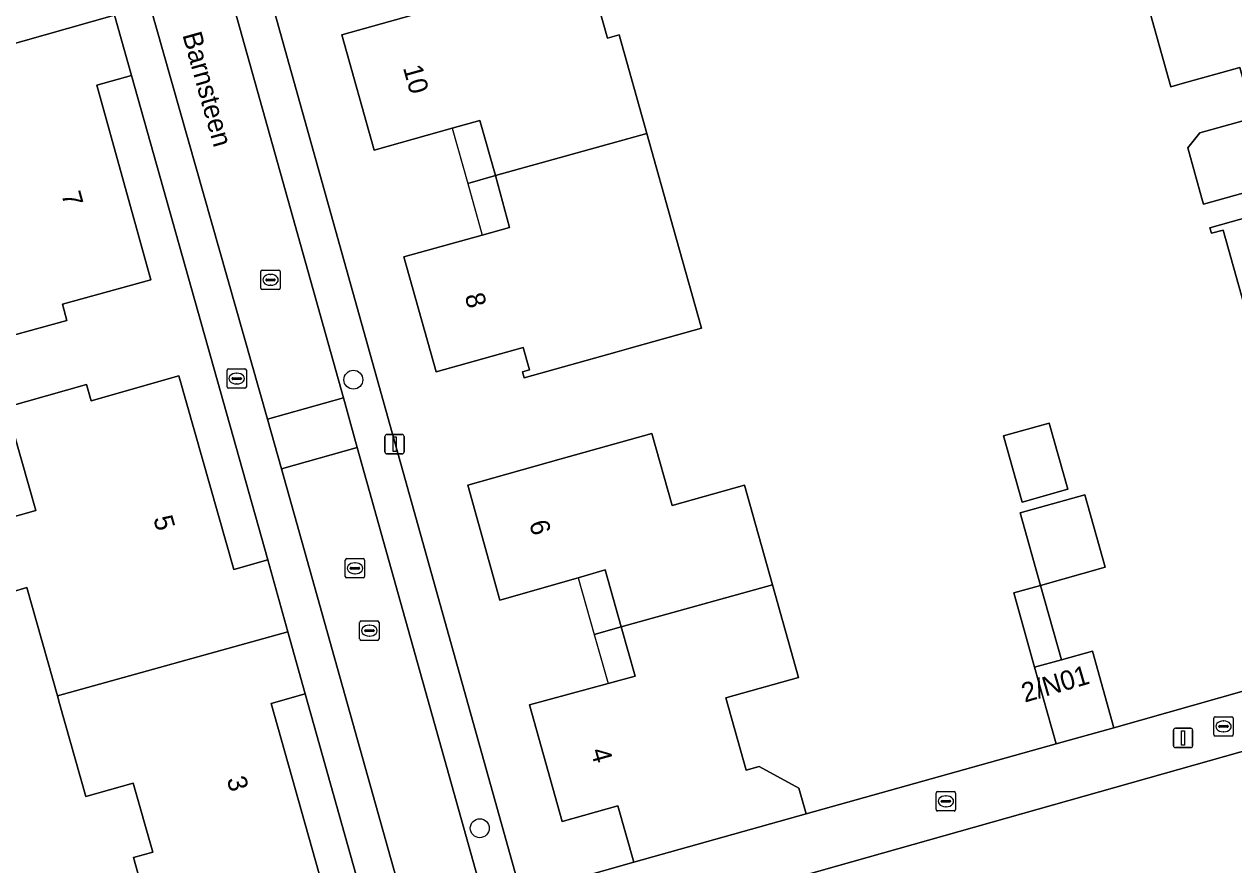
# Model space of a CAD drawing. Extents: x 159626 to 160723, y 388173 to 389416.
# Drawn here: x 159909.6 to 159972.1, y 388384.4 to 388427.9 of the extents above; entities that cross this region are included whole.
import ezdxf

# ---------------------------------------------------------------- set-up
doc = ezdxf.new("R2010")
doc.units = 0
for name, color, linetype in [('IMGEO_Boom', 7, 'Continuous'), ('IMGEO_Brandkraan', 7, 'Continuous'), ('IMGEO_Erf', 7, 'Continuous'), ('IMGEO_Kolk', 7, 'Continuous'), ('IMGEO_Lichtmast', 7, 'Continuous'), ('IMGEO_Muur', 7, 'Continuous'), ('IMGEO_Openbare_ruimte_label', 7, 'Continuous'), ('IMGEO_Pand', 7, 'Continuous'), ('IMGEO_Pand_nummerreeks', 7, 'Continuous'), ('IMGEO_Pand_overbouw', 7, 'Continuous'), ('IMGEO_Rijbaan_lokaal_open', 7, 'Continuous'), ('IMGEO_Rioolput', 7, 'Continuous'), ('IMGEO_Voetpad_open', 7, 'Continuous')]:
    doc.layers.add(name, color=color, linetype=linetype)

msp = doc.modelspace()

# ---------------------------------------------------------------- linework, layer by layer
at = {"layer": 'IMGEO_Boom'}
for centre in [(159926.59, 388409.52), (159933.122, 388386.335)]:
    msp.add_circle(centre, 0.489, dxfattribs=at)
at = {"layer": 'IMGEO_Brandkraan'}
for p, q in [((159920.06, 388409.152), (159920.06, 388410.004)), ((159920.135, 388410.078), (159920.987, 388410.078)), ((159920.548, 388409.858), (159920.573, 388409.858)), ((159921.061, 388410.004), (159921.061, 388409.152)), ((159920.319, 388409.572), (159920.319, 388409.584)), ((159920.757, 388409.535), (159920.359, 388409.535)), ((159920.362, 388409.621), (159920.76, 388409.621)), ((159920.571, 388409.298), (159920.546, 388409.298)), ((159920.803, 388409.584), (159920.803, 388409.572)), ((159920.987, 388409.078), (159920.135, 388409.078))]:
    msp.add_line(p, q, dxfattribs=at)
for points in [[(159920.06, 388409.152), (159920.06, 388410.004)], [(159920.135, 388410.078), (159920.987, 388410.078)], [(159921.061, 388410.004), (159921.061, 388409.152)], [(159920.987, 388409.078), (159920.135, 388409.078)]]:
    msp.add_lwpolyline(points, dxfattribs=at)
for centre, radius, start, end in [((159920.137, 388410.002), 0.0765, 91.55205, 178.44795), ((159920.137, 388410.002), 0.0765, 91.55205, 178.44795), ((159920.985, 388410.002), 0.0765, 1.55205, 88.44795), ((159920.985, 388410.002), 0.0765, 1.55205, 88.44795), ((159920.359, 388409.581), 0.0403, 85.87752, 175.75265), ((159920.356, 388409.571), 0.0366, 178.93798, 274.71019), ((159920.76, 388409.578), 0.043, 264.86636, 352.45326), ((159920.764, 388409.583), 0.0386, 1.73085, 96.63898), ((159920.137, 388409.154), 0.0765, 181.55205, 268.44795), ((159920.137, 388409.154), 0.0765, 181.55205, 268.44795), ((159920.985, 388409.154), 0.0765, 271.55205, 358.44795), ((159920.985, 388409.154), 0.0765, 271.55205, 358.44795)]:
    msp.add_arc(centre, radius, start, end, dxfattribs=at)
for centre, major_axis, ratio, start_param, end_param in [((159920.547, 388409.578), (-0.387, 0.002), 0.722429, 4.712389, 7.853982), ((159920.572, 388409.578), (-0.39, 0.002), 0.717154, 1.570796, 4.712389)]:
    msp.add_ellipse(centre, major_axis=major_axis, ratio=ratio, start_param=start_param, end_param=end_param, dxfattribs=at)
at = {"layer": 'IMGEO_Erf'}
for points in [[(159916.277, 388450.838), (159935.271, 388382.932), (159941.079, 388384.587), (159940.267, 388387.486), (159937.378, 388386.677), (159935.698, 388392.72), (159939.752, 388393.811), (159941.154, 388394.188), (159940.435, 388396.741), (159939.612, 388399.687), (159938.206, 388399.286), (159934.156, 388398.131), (159932.509, 388404.077), (159937.324, 388405.426), (159942.018, 388406.742), (159943.063, 388403.012), (159946.813, 388404.062), (159948.255, 388398.92), (159949.596, 388394.132), (159945.847, 388393.082), (159946.895, 388389.342), (159947.568, 388389.531), (159949.607, 388388.405), (159949.986, 388387.082), (159962.913, 388390.696), (159961.802, 388394.653), (159960.723, 388398.495), (159962.111, 388398.884), (159963.19, 388395.042), (159964.794, 388395.492), (159965.904, 388391.534), (159981.005, 388395.808)], [(159907.899, 388402.113), (159910.169, 388402.757), (159908.658, 388408.104), (159912.801, 388409.274), (159913.036, 388408.435), (159917.574, 388409.716), (159920.407, 388399.701), (159922.161, 388400.207), (159915.114, 388425.237), (159913.334, 388424.743), (159916.113, 388414.689), (159911.555, 388413.428), (159911.787, 388412.585), (159907.625, 388411.435)], [(159973.158, 388411.476), (159971.539, 388417.255), (159970.942, 388417.088), (159970.861, 388417.377), (159981.839, 388420.451)], [(159916.73, 388379.469), (159915.219, 388384.816), (159916.22, 388385.099), (159915.213, 388388.663), (159912.766, 388387.972), (159911.406, 388392.784), (159911.293, 388393.185), (159909.714, 388398.771), (159908.907, 388398.543)], [(160000, 388375.527), (159994.177, 388396.414), (159947.477, 388383.221), (159948.468, 388379.677), (159942.873, 388378.114), (159941.881, 388381.657), (159936.09, 388380.029), (159943.86, 388352.486)], [(159927.612, 388380.783), (159924.091, 388393.285), (159922.337, 388392.779), (159925.165, 388382.759)]]:
    msp.add_lwpolyline(points, dxfattribs=at)
for points in [[(159966.063, 388434.591), (159969.816, 388435.638), (159968.774, 388439.373), (159973.477, 388440.685), (159978.293, 388442.029), (159979.953, 388436.084), (159975.911, 388434.949), (159974.573, 388434.573), (159975.412, 388431.587), (159976.124, 388429.05), (159977.462, 388429.424), (159981.506, 388430.56), (159983.166, 388424.622), (159980.854, 388423.977), (159981.502, 388421.656), (159970.522, 388418.591), (159970.441, 388418.88), (159969.717, 388421.506), (159970.345, 388422.28), (159973.132, 388423.06), (159972.415, 388425.659), (159969.426, 388424.823), (159968.836, 388424.658), (159967.511, 388429.404)], [(159944.586, 388412.181), (159940.825, 388411.127), (159940.228, 388410.96), (159935.413, 388409.611), (159935.326, 388409.919), (159935.701, 388410.024), (159935.374, 388411.188), (159930.877, 388409.928), (159929.204, 388415.865), (159933.248, 388416.994), (159934.665, 388417.39), (159933.929, 388420.066), (159933.132, 388422.921), (159931.704, 388422.522), (159927.659, 388421.391), (159925.998, 388427.347), (159929.628, 388428.366), (159929.102, 388430.244), (159933.915, 388431.6), (159938.144, 388432.791), (159939.72, 388427.166), (159940.336, 388427.339), (159941.763, 388422.253), (159943.126, 388417.393)], [(159962.555, 388407.276), (159963.515, 388403.857), (159961.16, 388403.196), (159960.2, 388406.615)], [(159962.111, 388398.884), (159961.057, 388402.639), (159964.397, 388403.577), (159965.452, 388399.822)]]:
    msp.add_lwpolyline(points, close=True, dxfattribs=at)
at = {"layer": 'IMGEO_Kolk'}
for p, q in [((159921.807, 388414.254), (159921.807, 388415.106)), ((159921.882, 388415.18), (159922.734, 388415.18)), ((159922.295, 388414.96), (159922.32, 388414.96)), ((159922.808, 388415.106), (159922.808, 388414.254)), ((159922.066, 388414.674), (159922.066, 388414.686)), ((159922.504, 388414.637), (159922.106, 388414.637)), ((159922.109, 388414.723), (159922.507, 388414.723)), ((159922.318, 388414.4), (159922.293, 388414.4)), ((159922.55, 388414.686), (159922.55, 388414.674)), ((159922.734, 388414.18), (159921.882, 388414.18)), ((159926.915, 388396.122), (159926.915, 388396.974)), ((159926.99, 388397.048), (159927.842, 388397.048)), ((159927.403, 388396.828), (159927.428, 388396.828)), ((159927.916, 388396.974), (159927.916, 388396.122)), ((159927.174, 388396.542), (159927.174, 388396.554)), ((159927.612, 388396.505), (159927.214, 388396.505)), ((159927.217, 388396.591), (159927.615, 388396.591)), ((159927.426, 388396.268), (159927.401, 388396.268)), ((159927.658, 388396.554), (159927.658, 388396.542)), ((159927.842, 388396.048), (159926.99, 388396.048)), ((159971.065, 388391.175), (159971.065, 388392.027)), ((159971.14, 388392.101), (159971.992, 388392.101)), ((159971.553, 388391.881), (159971.578, 388391.881)), ((159972.066, 388392.027), (159972.066, 388391.175)), ((159971.992, 388391.101), (159971.14, 388391.101)), ((159971.324, 388391.595), (159971.324, 388391.607)), ((159971.762, 388391.558), (159971.364, 388391.558)), ((159971.367, 388391.644), (159971.765, 388391.644)), ((159971.576, 388391.321), (159971.551, 388391.321)), ((159971.808, 388391.607), (159971.808, 388391.595)), ((159956.715, 388387.301), (159956.715, 388388.153)), ((159956.79, 388388.227), (159957.642, 388388.227)), ((159957.203, 388388.007), (159957.228, 388388.007)), ((159957.716, 388388.153), (159957.716, 388387.301)), ((159956.974, 388387.721), (159956.974, 388387.733)), ((159957.412, 388387.684), (159957.014, 388387.684)), ((159957.017, 388387.77), (159957.415, 388387.77)), ((159957.226, 388387.447), (159957.201, 388387.447)), ((159957.458, 388387.733), (159957.458, 388387.721)), ((159957.642, 388387.227), (159956.79, 388387.227))]:
    msp.add_line(p, q, dxfattribs=at)
for points in [[(159921.807, 388414.254), (159921.807, 388415.106)], [(159921.882, 388415.18), (159922.734, 388415.18)], [(159922.808, 388415.106), (159922.808, 388414.254)], [(159922.734, 388414.18), (159921.882, 388414.18)], [(159926.915, 388396.122), (159926.915, 388396.974)], [(159926.99, 388397.048), (159927.842, 388397.048)], [(159927.916, 388396.974), (159927.916, 388396.122)], [(159927.842, 388396.048), (159926.99, 388396.048)], [(159971.065, 388391.175), (159971.065, 388392.027)], [(159971.14, 388392.101), (159971.992, 388392.101)], [(159972.066, 388392.027), (159972.066, 388391.175)], [(159971.992, 388391.101), (159971.14, 388391.101)], [(159956.715, 388387.301), (159956.715, 388388.153)], [(159956.79, 388388.227), (159957.642, 388388.227)], [(159957.716, 388388.153), (159957.716, 388387.301)], [(159957.642, 388387.227), (159956.79, 388387.227)]]:
    msp.add_lwpolyline(points, dxfattribs=at)
for centre, radius, start, end in [((159921.884, 388415.104), 0.0765, 91.55205, 178.44795), ((159921.884, 388415.104), 0.0765, 91.55205, 178.44795), ((159922.732, 388415.104), 0.0765, 1.55205, 88.44795), ((159922.732, 388415.104), 0.0765, 1.55205, 88.44795), ((159921.884, 388414.256), 0.0765, 181.55205, 268.44795), ((159921.884, 388414.256), 0.0765, 181.55205, 268.44795), ((159922.106, 388414.683), 0.0403, 85.87752, 175.75265), ((159922.103, 388414.673), 0.0366, 178.93798, 274.71019), ((159922.507, 388414.68), 0.043, 264.86636, 352.45326), ((159922.511, 388414.685), 0.0386, 1.73085, 96.63898), ((159922.732, 388414.256), 0.0765, 271.55205, 358.44795), ((159922.732, 388414.256), 0.0765, 271.55205, 358.44795), ((159926.992, 388396.972), 0.0765, 91.55205, 178.44795), ((159926.992, 388396.972), 0.0765, 91.55205, 178.44795), ((159927.84, 388396.972), 0.0765, 1.55205, 88.44795), ((159927.84, 388396.972), 0.0765, 1.55205, 88.44795), ((159926.992, 388396.124), 0.0765, 181.55205, 268.44795), ((159926.992, 388396.124), 0.0765, 181.55205, 268.44795), ((159927.214, 388396.551), 0.0403, 85.87752, 175.75265), ((159927.211, 388396.541), 0.0366, 178.93798, 274.71019), ((159927.615, 388396.548), 0.043, 264.86636, 352.45326), ((159927.619, 388396.553), 0.0386, 1.73085, 96.63898), ((159927.84, 388396.124), 0.0765, 271.55205, 358.44795), ((159927.84, 388396.124), 0.0765, 271.55205, 358.44795), ((159971.142, 388392.025), 0.0765, 91.55205, 178.44795), ((159971.142, 388392.025), 0.0765, 91.55205, 178.44795), ((159971.99, 388392.025), 0.0765, 1.55205, 88.44795), ((159971.99, 388392.025), 0.0765, 1.55205, 88.44795), ((159971.142, 388391.177), 0.0765, 181.55205, 268.44795), ((159971.142, 388391.177), 0.0765, 181.55205, 268.44795), ((159971.364, 388391.604), 0.0403, 85.87752, 175.75265), ((159971.361, 388391.594), 0.0366, 178.93798, 274.71019), ((159971.765, 388391.601), 0.043, 264.86636, 352.45326), ((159971.769, 388391.606), 0.0386, 1.73085, 96.63898), ((159971.99, 388391.177), 0.0765, 271.55205, 358.44795), ((159971.99, 388391.177), 0.0765, 271.55205, 358.44795), ((159956.792, 388388.151), 0.0765, 91.55205, 178.44795), ((159956.792, 388388.151), 0.0765, 91.55205, 178.44795), ((159957.64, 388388.151), 0.0765, 1.55205, 88.44795), ((159957.64, 388388.151), 0.0765, 1.55205, 88.44795), ((159957.014, 388387.73), 0.0403, 85.87752, 175.75265), ((159957.011, 388387.72), 0.0366, 178.93798, 274.71019), ((159957.415, 388387.727), 0.043, 264.86636, 352.45326), ((159957.419, 388387.732), 0.0386, 1.73085, 96.63898), ((159956.792, 388387.303), 0.0765, 181.55205, 268.44795), ((159956.792, 388387.303), 0.0765, 181.55205, 268.44795), ((159957.64, 388387.303), 0.0765, 271.55205, 358.44795), ((159957.64, 388387.303), 0.0765, 271.55205, 358.44795)]:
    msp.add_arc(centre, radius, start, end, dxfattribs=at)
for centre, major_axis, ratio, start_param, end_param in [((159922.294, 388414.68), (-0.387, 0.002), 0.722429, 4.712389, 7.853982), ((159922.319, 388414.68), (-0.39, 0.002), 0.717154, 1.570796, 4.712389), ((159927.402, 388396.548), (-0.387, 0.002), 0.722429, 4.712389, 7.853982), ((159927.427, 388396.548), (-0.39, 0.002), 0.717154, 1.570796, 4.712389), ((159971.552, 388391.601), (-0.387, 0.002), 0.722429, 4.712389, 7.853982), ((159971.577, 388391.601), (-0.39, 0.002), 0.717154, 1.570796, 4.712389), ((159957.202, 388387.727), (-0.387, 0.002), 0.722429, 4.712389, 7.853982), ((159957.227, 388387.727), (-0.39, 0.002), 0.717154, 1.570796, 4.712389)]:
    msp.add_ellipse(centre, major_axis=major_axis, ratio=ratio, start_param=start_param, end_param=end_param, dxfattribs=at)
at = {"layer": 'IMGEO_Lichtmast'}
for p, q in [((159928.224, 388405.787), (159928.224, 388406.587)), ((159928.224, 388406.587), (159928.224, 388405.787)), ((159928.324, 388406.687), (159929.114, 388406.687)), ((159929.114, 388406.687), (159928.324, 388406.687)), ((159929.214, 388406.587), (159929.214, 388405.787)), ((159929.214, 388405.787), (159929.214, 388406.587)), ((159929.114, 388405.687), (159928.324, 388405.687)), ((159928.324, 388405.687), (159929.114, 388405.687)), ((159968.978, 388390.603), (159968.978, 388391.403)), ((159968.978, 388391.403), (159968.978, 388390.603)), ((159969.078, 388391.503), (159969.868, 388391.503)), ((159969.868, 388391.503), (159969.078, 388391.503)), ((159969.968, 388391.403), (159969.968, 388390.603)), ((159969.968, 388390.603), (159969.968, 388391.403)), ((159969.868, 388390.503), (159969.078, 388390.503)), ((159969.078, 388390.503), (159969.868, 388390.503))]:
    msp.add_line(p, q, dxfattribs=at)
for points in [[(159928.644, 388406.562), (159928.794, 388406.562), (159928.794, 388405.812), (159928.644, 388405.812), (159928.644, 388406.562)], [(159969.398, 388391.378), (159969.548, 388391.378), (159969.548, 388390.628), (159969.398, 388390.628), (159969.398, 388391.378)]]:
    msp.add_lwpolyline(points, dxfattribs=at)
for centre, start, end in [((159928.324, 388406.587), 90, 180), ((159928.324, 388406.587), 90, 180), ((159929.114, 388406.587), 0, 90), ((159929.114, 388406.587), 360, 90), ((159928.324, 388405.787), 180, 270), ((159928.324, 388405.787), 180, 270), ((159929.114, 388405.787), 270, 0), ((159929.114, 388405.787), 270, 0), ((159969.078, 388391.403), 90, 180), ((159969.078, 388391.403), 90, 180), ((159969.868, 388391.403), 0, 90), ((159969.868, 388391.403), 360, 90), ((159969.078, 388390.603), 180, 270), ((159969.078, 388390.603), 180, 270), ((159969.868, 388390.603), 270, 0), ((159969.868, 388390.603), 270, 0)]:
    msp.add_arc(centre, 0.1, start, end, dxfattribs=at)
at = {"layer": 'IMGEO_Muur'}
for points in [[(159965.904, 388391.534), (159981.005, 388395.808)], [(159949.986, 388387.082), (159962.913, 388390.696)]]:
    msp.add_lwpolyline(points, dxfattribs=at)
at = {"layer": 'IMGEO_Pand'}
for points in [[(159908.605, 388441.762), (159905.258, 388440.837), (159905.026, 388441.68), (159900.207, 388440.348), (159899.684, 388440.203), (159901.173, 388434.822), (159902.169, 388435.099), (159903.16, 388431.519), (159900.693, 388430.838), (159901.229, 388428.903), (159898.994, 388428.286), (159899.745, 388425.573), (159899.958, 388424.803), (159902.193, 388425.421), (159902.314, 388424.985), (159914.24, 388428.359), (159913.167, 388432.19), (159911.387, 388431.698)], [(159940.336, 388427.339), (159939.72, 388427.166), (159938.144, 388432.791), (159933.915, 388431.6), (159929.102, 388430.244), (159929.628, 388428.366), (159925.998, 388427.347), (159927.659, 388421.391), (159931.704, 388422.522), (159933.132, 388422.921), (159933.929, 388420.066), (159941.763, 388422.253)], [(159981.506, 388430.56), (159977.462, 388429.424), (159976.124, 388429.05), (159975.412, 388431.587), (159967.511, 388429.404), (159968.836, 388424.658), (159969.426, 388424.823), (159972.415, 388425.659), (159973.132, 388423.06), (159970.345, 388422.28), (159969.717, 388421.506), (159970.441, 388418.88), (159970.522, 388418.591), (159981.502, 388421.656), (159980.854, 388423.977), (159983.166, 388424.622)], [(159914.24, 388428.359), (159902.314, 388424.985), (159903.694, 388419.993), (159906.152, 388420.672), (159907.143, 388417.093), (159906.137, 388416.815), (159907.625, 388411.435), (159911.787, 388412.585), (159911.555, 388413.428), (159916.113, 388414.689), (159913.334, 388424.743), (159915.114, 388425.237)], [(159943.126, 388417.393), (159941.763, 388422.253), (159933.929, 388420.066), (159934.665, 388417.39), (159933.248, 388416.994), (159929.204, 388415.865), (159930.877, 388409.928), (159935.374, 388411.188), (159935.701, 388410.024), (159935.326, 388409.919), (159935.413, 388409.611), (159940.228, 388410.96), (159940.825, 388411.127), (159944.586, 388412.181)], [(159986.473, 388412.834), (159984.8, 388418.777), (159982.489, 388418.13), (159981.839, 388420.451), (159970.861, 388417.377), (159970.942, 388417.088), (159971.539, 388417.255), (159973.158, 388411.476), (159972.623, 388411.326), (159974.049, 388406.24), (159974.077, 388406.139), (159981.473, 388408.214), (159980.669, 388411.346), (159982.4, 388411.79), (159984.026, 388412.207)], [(159911.293, 388393.185), (159923.198, 388396.487), (159922.161, 388400.207), (159920.407, 388399.701), (159917.574, 388409.716), (159913.036, 388408.435), (159912.801, 388409.274), (159908.658, 388408.104), (159910.169, 388402.757), (159907.899, 388402.113), (159908.907, 388398.543), (159909.714, 388398.771)], [(159946.813, 388404.062), (159943.063, 388403.012), (159942.018, 388406.742), (159937.324, 388405.426), (159932.509, 388404.077), (159934.156, 388398.131), (159938.206, 388399.286), (159939.612, 388399.687), (159940.435, 388396.741), (159948.255, 388398.92)], [(159961.16, 388403.196), (159963.515, 388403.857), (159962.555, 388407.276), (159960.2, 388406.615)], [(159962.111, 388398.884), (159965.452, 388399.822), (159964.397, 388403.577), (159961.057, 388402.639)], [(159945.847, 388393.082), (159949.596, 388394.132), (159948.255, 388398.92), (159940.435, 388396.741), (159941.154, 388394.188), (159939.752, 388393.811), (159935.698, 388392.72), (159937.378, 388386.677), (159940.267, 388387.486), (159941.079, 388384.587), (159949.986, 388387.082), (159949.607, 388388.405), (159947.568, 388389.531), (159946.895, 388389.342)], [(159962.111, 388398.884), (159960.723, 388398.495), (159961.802, 388394.653), (159963.19, 388395.042)], [(159911.293, 388393.185), (159911.406, 388392.784), (159912.766, 388387.972), (159915.213, 388388.663), (159916.22, 388385.099), (159915.219, 388384.816), (159916.73, 388379.469), (159920.873, 388380.64), (159920.637, 388381.479), (159925.165, 388382.759), (159922.337, 388392.779), (159924.091, 388393.285), (159923.198, 388396.487)], [(159964.794, 388395.492), (159963.19, 388395.042), (159961.802, 388394.653), (159962.913, 388390.696), (159965.904, 388391.534)]]:
    msp.add_lwpolyline(points, close=True, dxfattribs=at)
at = {"layer": 'IMGEO_Pand_overbouw'}
for points in [[(159931.704, 388422.522), (159932.501, 388419.667), (159933.929, 388420.066), (159933.132, 388422.921)], [(159933.929, 388420.066), (159932.501, 388419.667), (159933.248, 388416.994), (159934.665, 388417.39)], [(159938.206, 388399.286), (159939.035, 388396.351), (159940.435, 388396.741), (159939.612, 388399.687)], [(159940.435, 388396.741), (159939.035, 388396.351), (159939.752, 388393.811), (159941.154, 388394.188)]]:
    msp.add_lwpolyline(points, close=True, dxfattribs=at)
at = {"layer": 'IMGEO_Rijbaan_lokaal_open'}
for points in [[(159914.297, 388450.619), (159913.858, 388452.179), (159909.775, 388451.053), (159922.159, 388407.484), (159926.072, 388408.581)], [(159922.159, 388407.484), (159922.879, 388404.913), (159926.792, 388406.01), (159926.072, 388408.581)], [(159926.792, 388406.01), (159922.879, 388404.913), (159938.495, 388349.196), (159939.056, 388347.194), (159942.965, 388348.27), (159942.411, 388350.247)]]:
    msp.add_lwpolyline(points, close=True, dxfattribs=at)
at = {"layer": 'IMGEO_Rioolput'}
for p, q in [((159926.172, 388399.345), (159926.172, 388400.197)), ((159926.247, 388400.271), (159927.099, 388400.271)), ((159926.474, 388399.814), (159926.872, 388399.814)), ((159926.66, 388400.051), (159926.685, 388400.051)), ((159927.173, 388400.197), (159927.173, 388399.345)), ((159927.099, 388399.271), (159926.247, 388399.271)), ((159926.431, 388399.765), (159926.431, 388399.777)), ((159926.869, 388399.728), (159926.471, 388399.728)), ((159926.683, 388399.491), (159926.658, 388399.491)), ((159926.915, 388399.777), (159926.915, 388399.765))]:
    msp.add_line(p, q, dxfattribs=at)
for points in [[(159926.172, 388399.345), (159926.172, 388400.197)], [(159926.247, 388400.271), (159927.099, 388400.271)], [(159927.173, 388400.197), (159927.173, 388399.345)], [(159927.099, 388399.271), (159926.247, 388399.271)]]:
    msp.add_lwpolyline(points, dxfattribs=at)
for centre, radius, start, end in [((159926.249, 388400.195), 0.0765, 91.55205, 178.44795), ((159926.249, 388400.195), 0.0765, 91.55205, 178.44795), ((159926.471, 388399.774), 0.0403, 85.87752, 175.75265), ((159926.876, 388399.776), 0.0386, 1.73085, 96.63898), ((159927.097, 388400.195), 0.0765, 1.55205, 88.44795), ((159927.097, 388400.195), 0.0765, 1.55205, 88.44795), ((159926.249, 388399.347), 0.0765, 181.55205, 268.44795), ((159926.249, 388399.347), 0.0765, 181.55205, 268.44795), ((159926.468, 388399.764), 0.0366, 178.93798, 274.71019), ((159926.872, 388399.771), 0.043, 264.86636, 352.45326), ((159927.097, 388399.347), 0.0765, 271.55205, 358.44795), ((159927.097, 388399.347), 0.0765, 271.55205, 358.44795)]:
    msp.add_arc(centre, radius, start, end, dxfattribs=at)
for centre, major_axis, ratio, start_param, end_param in [((159926.659, 388399.771), (-0.387, 0.002), 0.722429, 4.712389, 7.853982), ((159926.684, 388399.771), (-0.39, 0.002), 0.717154, 1.570796, 4.712389)]:
    msp.add_ellipse(centre, major_axis=major_axis, ratio=ratio, start_param=start_param, end_param=end_param, dxfattribs=at)
at = {"layer": 'IMGEO_Voetpad_open'}
for points in [[(159906.444, 388456.156), (159908.031, 388450.561), (159908.374, 388449.351), (159909.376, 388445.721), (159913.167, 388432.19), (159914.24, 388428.359), (159915.114, 388425.237), (159922.161, 388400.207), (159923.198, 388396.487), (159924.091, 388393.285), (159927.612, 388380.783), (159928.443, 388377.878), (159936.099, 388350.445)], [(159922.879, 388404.913), (159922.159, 388407.484), (159909.775, 388451.053), (159908.372, 388455.99)], [(159917.375, 388453.156), (159913.858, 388452.179), (159914.297, 388450.619), (159926.072, 388408.581), (159926.792, 388406.01), (159942.411, 388350.247), (159946.202, 388351.292)], [(159936.09, 388380.029), (159935.271, 388382.932), (159916.277, 388450.838)], [(159935.001, 388348.184), (159938.495, 388349.196), (159922.879, 388404.913)]]:
    msp.add_lwpolyline(points, dxfattribs=at)
msp.add_lwpolyline([(159994.177, 388396.414), (159993.293, 388399.257), (159987.192, 388397.541), (159981.005, 388395.808), (159965.904, 388391.534), (159962.913, 388390.696), (159949.986, 388387.082), (159941.079, 388384.587), (159935.271, 388382.932), (159936.09, 388380.029), (159941.881, 388381.657), (159947.477, 388383.221)], close=True, dxfattribs=at)

# ---------------------------------------------------------------- texts
at = {"layer": 'IMGEO_Openbare_ruimte_label'}
msp.add_text('Barnsteen', height=1, rotation=285.66211, dxfattribs=at).set_placement((159917.745, 388427.346))
at = {"layer": 'IMGEO_Pand_nummerreeks'}
for s, rotation, p in [('10', 285.64727, (159929.147, 388425.646)), ('7', 285.45119, (159911.489, 388419.107)), ('8', 285.64727, (159932.335, 388413.855)), ('5', 285.72704, (159916.239, 388402.353)), ('6', 285.63581, (159935.666, 388402.116)), ('2/N01', 16.30638, (159961.288, 388392.826)), ('4', 285.63581, (159938.846, 388390.346)), ('3', 285.72704, (159920.035, 388388.874))]:
    msp.add_text(s, height=1, rotation=rotation, dxfattribs=at).set_placement(p)

doc.saveas('drawing.dxf')
